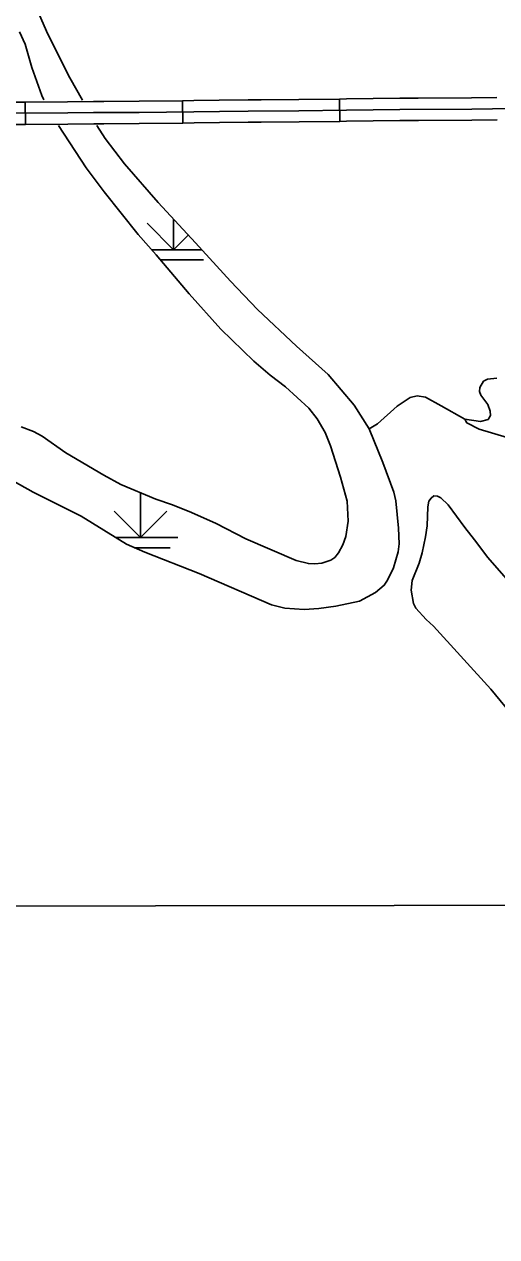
# Model space of a CAD drawing. Extents: x -19 to 366, y -4 to 359.
# Drawn here: x 166.491 to 167.092, y 180.687 to 182.228 of the extents above; entities that cross this region are included whole.
import ezdxf

# ---------------------------------------------------------------- set-up
doc = ezdxf.new("R2010")
doc.units = 0
for name, color, linetype in [('R_Axis Annot', 7, 'Continuous'), ('R_ROW', 7, 'Continuous'), ('R_Temp Easement', 7, 'Continuous'), ('Sheet Fence', 7, 'Continuous'), ('T_Drafting', 7, 'Continuous'), ('T_Vehicle Path Lt Major', 7, 'Continuous')]:
    doc.layers.add(name, color=color, linetype=linetype)

msp = doc.modelspace()

# ---------------------------------------------------------------- linework, layer by layer
at = {"layer": 'R_Axis Annot'}
msp.add_lwpolyline([(166.3535, 181.1073), (167.2651, 181.1087)], dxfattribs=at)
at = {"layer": 'R_ROW'}
for p, q in [((166.4921, 182.1295), (166.4922, 182.1011)), ((166.692, 182.1312), (166.6923, 182.1028)), ((166.8923, 182.1049), (166.892, 182.1333))]:
    msp.add_line(p, q, dxfattribs=at)
for points in [[(166.3921, 182.1291), (166.4166, 182.1292), (166.4756, 182.1294), (166.4921, 182.1295)], [(166.5921, 182.1303), (166.5789, 182.1303), (166.5459, 182.1298), (166.4921, 182.1295)], [(166.692, 182.1312), (166.6368, 182.1305), (166.5921, 182.1303)], [(166.792, 182.1323), (166.7755, 182.1321), (166.7389, 182.1317), (166.7065, 182.1314), (166.692, 182.1312)], [(166.892, 182.1333), (166.8401, 182.1327), (166.792, 182.1323)], [(166.9921, 182.1344), (166.9685, 182.1343), (166.9006, 182.1334), (166.892, 182.1333)], [(167.0919, 182.1351), (167.0599, 182.1347), (166.9921, 182.1344)], [(167.253, 182.123), (167.1386, 182.1215), (167.06, 182.1205), (166.9686, 182.1201), (166.9007, 182.1192), (166.8402, 182.1185), (166.7756, 182.1179), (166.7391, 182.1175), (166.7067, 182.1172), (166.6369, 182.1163), (166.579, 182.1161), (166.546, 182.1156), (166.4757, 182.1152), (166.4166, 182.1149), (166.351, 182.1149), (166.2798, 182.115), (166.2549, 182.1151)], [(166.4922, 182.1011), (166.4757, 182.101), (166.4166, 182.1007), (166.3922, 182.1007)], [(166.5922, 182.1019), (166.5791, 182.1018), (166.5461, 182.1014), (166.4922, 182.1011)], [(166.6923, 182.1028), (166.637, 182.1021), (166.5922, 182.1019)], [(166.6923, 182.1028), (166.7068, 182.103), (166.7392, 182.1033), (166.7758, 182.1037), (166.7923, 182.1039)], [(166.7923, 182.1039), (166.8404, 182.1043), (166.8923, 182.1049)], [(166.9922, 182.106), (166.9687, 182.1059), (166.9009, 182.105), (166.8923, 182.1049)], [(167.0923, 182.1067), (167.0602, 182.1063), (166.9922, 182.106)]]:
    msp.add_lwpolyline(points, dxfattribs=at)
at = {"layer": 'R_Temp Easement'}
msp.add_lwpolyline([(166.9294, 181.7141), (166.9402, 181.7203), (166.9654, 181.7428), (166.9819, 181.7537), (166.9908, 181.756), (167.0012, 181.7543), (167.021, 181.7431), (167.0513, 181.7265)], dxfattribs=at)
at = {"layer": 'Sheet Fence'}
for points in [[(176.1271, 2.4436), (175.8876, 11.0613), (175.6472, 19.6792), (175.4061, 28.2972), (175.164, 36.9153), (174.9212, 45.5335), (174.6775, 54.1519), (174.433, 62.7704), (174.1876, 71.389), (173.9414, 80.0077), (173.6944, 88.6266), (173.4466, 97.2456), (173.1979, 105.8647), (172.9484, 114.484), (172.6981, 123.1034), (172.447, 131.7229), (172.195, 140.3425), (171.9422, 148.9623), (171.6886, 157.5822), (171.4342, 166.2022), (171.179, 174.8224), (170.9229, 183.4427), (170.666, 192.0631), (170.4084, 200.6837), (170.1499, 209.3044), (169.8906, 217.9252), (169.6305, 226.5461), (169.3695, 235.1672), (169.1078, 243.7884), (168.8453, 252.4098), (168.5819, 261.0312), (168.3178, 269.6528), (168.0528, 278.2746), (167.7871, 286.8964), (167.5205, 295.5185), (167.2532, 304.1406), (166.985, 312.7629), (166.7161, 321.3853), (166.4463, 330.0078), (166.1758, 338.6305), (165.9044, 347.2533)], [(168.7902, 2.2442), (168.5607, 10.8615), (168.3304, 19.479), (168.0993, 28.0965), (167.8673, 36.7142), (167.6346, 45.3321), (167.4011, 53.95), (167.1668, 62.5681), (166.9316, 71.1863), (166.6957, 79.8047), (166.459, 88.4232), (166.2215, 97.0418), (165.9832, 105.6605), (165.7441, 114.2794), (165.5043, 122.8984), (165.2636, 131.5176), (165.0221, 140.1368), (164.7799, 148.7563), (164.5369, 157.3758), (164.2931, 165.9955), (164.0485, 174.6153), (163.8031, 183.2352), (163.5569, 191.8553), (163.31, 200.4755), (163.0623, 209.0959), (162.8138, 217.7164), (162.5645, 226.337), (162.3145, 234.9577), (162.0637, 243.5786), (161.8121, 252.1997), (161.5597, 260.8208), (161.3066, 269.4421), (161.0527, 278.0636), (160.798, 286.6851), (160.5426, 295.3068), (160.2864, 303.9287), (160.0294, 312.5507), (159.7717, 321.1728), (159.5132, 329.7951), (159.2539, 338.4175), (158.9939, 347.04)], [(0, 180.8999), (7.1228, 180.9044), (14.2457, 180.9176), (21.3685, 180.9397), (28.4912, 180.9706), (35.614, 181.0103), (42.7366, 181.0589), (49.8592, 181.1163), (56.9818, 181.1825), (64.1042, 181.2575), (71.2266, 181.3414), (78.3488, 181.4341), (85.4709, 181.5357), (92.5929, 181.646), (99.7147, 181.7652), (106.8364, 181.8933), (113.9579, 182.0301), (121.0793, 182.1758), (128.2005, 182.3303), (135.3214, 182.4936), (142.4422, 182.6658), (149.5627, 182.8468), (156.683, 183.0366), (163.8031, 183.2352), (170.9229, 183.4427), (178.0425, 183.659), (185.1617, 183.8841), (192.2807, 184.1181), (199.3994, 184.3608), (206.5178, 184.6124), (213.6359, 184.8728), (220.7537, 185.1421), (227.8711, 185.4201), (234.9881, 185.707), (242.1048, 186.0027), (249.2212, 186.3073), (256.3371, 186.6206), (263.4526, 186.9428), (270.5678, 187.2738), (277.6825, 187.6136), (284.7968, 187.9622), (291.9107, 188.3197), (299.0241, 188.6859), (306.1371, 189.061), (313.2495, 189.4449), (320.3615, 189.8377), (327.4731, 190.2392), (334.5841, 190.6495), (341.6946, 191.0687)], [(0, 172.2839), (7.1335, 172.2883), (14.267, 172.3015), (21.4005, 172.3236), (28.5339, 172.3544), (35.6673, 172.3941), (42.8006, 172.4426), (49.9339, 172.4999), (57.0671, 172.566), (64.2002, 172.6409), (71.3332, 172.7246), (78.4661, 172.8172), (85.5989, 172.9186), (92.7315, 173.0287), (99.8641, 173.1477), (106.9964, 173.2755), (114.1286, 173.4122), (121.2606, 173.5576), (128.3925, 173.7119), (135.5241, 173.8749), (142.6555, 174.0468), (149.7867, 174.2275), (156.9177, 174.417), (164.0485, 174.6153), (171.179, 174.8224), (178.3092, 175.0383), (185.4392, 175.2631), (192.5688, 175.4966), (199.6982, 175.739), (206.8273, 175.9902), (213.9561, 176.2502), (221.0845, 176.5189), (228.2126, 176.7965), (235.3404, 177.083), (242.4677, 177.3782), (249.5948, 177.6822), (256.7214, 177.995), (263.8476, 178.3167), (270.9735, 178.6471), (278.0989, 178.9863), (285.2239, 179.3344), (292.3485, 179.6912), (299.4726, 180.0569), (306.5963, 180.4314), (313.7195, 180.8146), (320.8422, 181.2067), (327.9644, 181.6076), (335.0862, 182.0172), (342.2074, 182.4357)]]:
    msp.add_spline(points, degree=3, dxfattribs=at)
at = {"layer": 'T_Drafting'}
for p, q in [((166.6808, 181.9418), (166.6473, 181.9753)), ((166.6808, 181.9805), (166.6808, 181.9418)), ((166.6808, 181.9418), (166.6994, 181.9604)), ((166.6527, 181.9418), (166.7166, 181.9418)), ((166.6638, 181.9289), (166.7186, 181.9289)), ((166.6387, 181.6327), (166.6387, 181.5759)), ((166.6387, 181.5759), (166.6052, 181.6094)), ((166.6387, 181.5759), (166.6722, 181.6094)), ((166.6069, 181.5759), (166.686, 181.5759)), ((166.6306, 181.563), (166.6766, 181.563))]:
    msp.add_line(p, q, dxfattribs=at)
at = {"layer": 'T_Vehicle Path Lt Major'}
for points in [[(166.5486, 182.1602), (166.5208, 182.2158), (166.4728, 182.3256), (166.4668, 182.3433), (166.4597, 182.3836), (166.4538, 182.4785), (166.4486, 182.5309), (166.4462, 182.5927), (166.4462, 182.6043), (166.4541, 182.6685), (166.4555, 182.7349), (166.4584, 182.7653), (166.4663, 182.827), (166.471, 182.8539), (166.4862, 182.9253), (166.49, 182.9499), (166.5049, 183.0263), (166.5083, 183.0512), (166.5143, 183.0847), (166.5231, 183.1204)], [(166.4846, 182.2186), (166.4919, 182.2029), (166.5005, 182.1732), (166.513, 182.1377), (166.5156, 182.1322)], [(166.5649, 182.1318), (166.5486, 182.1602)], [(166.4739, 181.6491), (166.5022, 181.6336), (166.5633, 181.6029), (166.6209, 181.5673), (166.6441, 181.5571), (166.7132, 181.5303), (166.8053, 181.4905), (166.8224, 181.4861), (166.8469, 181.4845), (166.8656, 181.4856), (166.8871, 181.4885), (166.9173, 181.4952), (166.9376, 181.5062), (166.9487, 181.5152), (166.953, 181.5218), (166.9605, 181.5374), (166.9665, 181.5576), (166.9677, 181.5677), (166.9667, 181.5877), (166.9634, 181.6225), (166.9608, 181.6336), (166.947, 181.6713), (166.9294, 181.7141), (166.9105, 181.7443), (166.8775, 181.7831), (166.8371, 181.8191), (166.7874, 181.8658), (166.753, 181.9018), (166.7088, 181.9503), (166.6611, 182.0016), (166.6185, 182.0508), (166.5939, 182.083), (166.5833, 182.0998)], [(166.5344, 182.0997), (166.5697, 182.046), (166.5926, 182.0154), (166.6358, 181.9611), (166.6584, 181.9352), (166.7006, 181.8855), (166.7407, 181.8406), (166.7828, 181.8001), (166.8038, 181.7823), (166.8233, 181.7674), (166.8527, 181.7402), (166.8634, 181.7267), (166.8735, 181.7095), (166.8803, 181.6923), (166.8932, 181.6525), (166.9015, 181.622), (166.9027, 181.5969), (166.9001, 181.5771), (166.896, 181.5668), (166.8905, 181.5564), (166.8857, 181.5506), (166.8809, 181.5472), (166.8695, 181.5435), (166.8604, 181.5423), (166.8523, 181.5428), (166.8365, 181.5469), (166.7728, 181.5744), (166.735, 181.5936), (166.7035, 181.6077), (166.6792, 181.6174), (166.658, 181.6246), (166.6135, 181.6434), (166.5919, 181.6553), (166.5436, 181.6834)], [(167.0513, 181.7265), (167.0714, 181.7235), (167.0808, 181.7258), (167.0838, 181.7312), (167.0837, 181.7365), (167.0806, 181.7448), (167.0715, 181.757), (167.0701, 181.7615), (167.0703, 181.7665), (167.075, 181.7745), (167.0802, 181.7772), (167.0921, 181.7786)], [(167.8568, 181.6756), (167.8391, 181.691), (167.799, 181.7219), (167.7767, 181.7336), (167.6994, 181.7552), (167.6762, 181.7595), (167.6542, 181.7608), (167.6256, 181.7601), (167.601, 181.756), (167.5072, 181.7348), (167.4199, 181.7168), (167.3431, 181.6996), (167.2998, 181.6923), (167.2587, 181.6879), (167.2044, 181.686), (167.1781, 181.6862), (167.1481, 181.6899), (167.1051, 181.703), (167.0696, 181.7136), (167.0537, 181.7215), (167.0513, 181.7265)], [(166.5436, 181.6834), (166.5136, 181.7047), (166.5027, 181.7105), (166.4868, 181.7165)], [(167.128, 181.33), (167.0842, 181.3833), (167.0114, 181.4632), (167.0019, 181.4715), (166.9891, 181.4859), (166.9859, 181.492), (166.9829, 181.509), (166.9844, 181.5214), (166.993, 181.5434), (166.997, 181.5566), (167.0013, 181.5766), (167.0033, 181.5909), (167.0043, 181.6147), (167.0056, 181.622), (167.0083, 181.626), (167.0118, 181.6288), (167.0164, 181.6285), (167.0206, 181.6264), (167.03, 181.6174), (167.0511, 181.5886), (167.0635, 181.5729)], [(167.0635, 181.5729), (167.0806, 181.5504), (167.1069, 181.5203)]]:
    msp.add_lwpolyline(points, dxfattribs=at)

doc.saveas('drawing.dxf')
